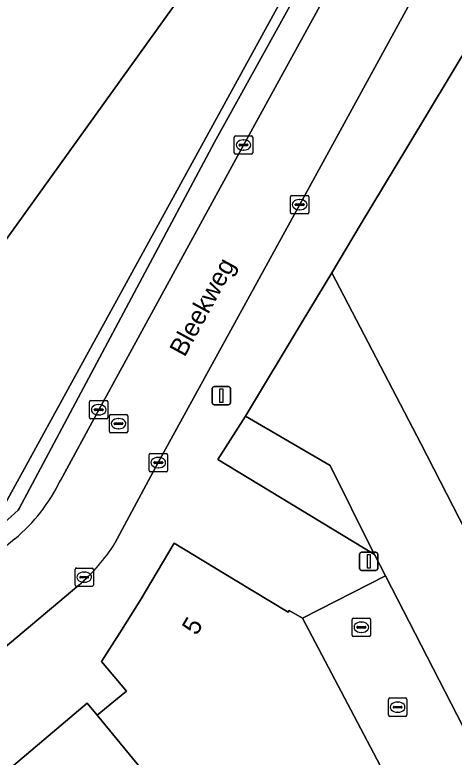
# Model space of a CAD drawing. Extents: x 161087 to 161926, y 382572 to 383873.
# Drawn here: x 161738.88 to 161762.82, y 382914.81 to 382955.25 of the extents above; entities that cross this region are included whole.
import ezdxf

# ---------------------------------------------------------------- set-up
doc = ezdxf.new("R2010")
doc.units = 0
for name, color, linetype in [('IMGEO_Fietspad_gesloten', 7, 'Continuous'), ('IMGEO_Groenvoorziening', 7, 'Continuous'), ('IMGEO_Hek', 7, 'Continuous'), ('IMGEO_Kolk', 7, 'Continuous'), ('IMGEO_Lichtmast', 7, 'Continuous'), ('IMGEO_Muur', 7, 'Continuous'), ('IMGEO_Openbare_ruimte_label', 7, 'Continuous'), ('IMGEO_Pand', 7, 'Continuous'), ('IMGEO_Pand_nummerreeks', 7, 'Continuous'), ('IMGEO_Parkeervlak_gesloten', 7, 'Continuous'), ('IMGEO_Rijbaan_lokaal_gesloten', 7, 'Continuous'), ('IMGEO_Rijbaan_lokaal_open', 7, 'Continuous'), ('IMGEO_Rioolput', 7, 'Continuous'), ('IMGEO_Voetpad_open', 7, 'Continuous'), ('IMGEO_Walbescherming', 7, 'Continuous'), ('IMGEO_Waterloop', 7, 'Continuous')]:
    doc.layers.add(name, color=color, linetype=linetype)

msp = doc.modelspace()

# ---------------------------------------------------------------- linework, layer by layer
at = {"layer": 'IMGEO_Fietspad_gesloten'}
for points in [[(161777.073, 382986.342), (161779.977, 382991.593), (161782.878, 382996.829), (161788.401, 383006.939), (161785.742, 383010.9), (161784.919, 383009.422), (161779.265, 382999.134), (161773.357, 382988.383), (161762.207, 382967.949), (161751.345, 382948.162), (161743.455, 382933.74), (161741.364, 382929.893)], [(161744.337, 382926.467), (161746.701, 382930.861), (161748.737, 382934.574), (161754.406, 382944.914), (161765.438, 382965.083), (161776.037, 382984.421), (161777.073, 382986.342)], [(161738.884, 382926.708), (161732.555, 382921.395), (161719.18, 382910.184), (161712.974, 382904.937), (161711.79, 382903.898), (161705.064, 382898.281), (161697.348, 382891.796), (161699.217, 382887.862), (161707.791, 382895.076), (161721.95, 382906.976), (161735.249, 382918.203), (161742.366, 382924.182)]]:
    msp.add_lwpolyline(points, dxfattribs=at)
for centre, radius, start, end in [((161732.899, 382933.926), 9.377, 309.6643, 334.5235), ((161735.864, 382931.783), 10.002, 310.5437, 327.8954)]:
    msp.add_arc(centre, radius, start, end, dxfattribs=at)
at = {"layer": 'IMGEO_Groenvoorziening'}
for points in [[(161779.031, 383002.768), (161780.109, 383012.719), (161780.093, 383012.732), (161779.375, 383013.304), (161774.216, 383017.418), (161760.107, 382982.304), (161748.448, 382957.016), (161735.623, 382939.154), (161726.255, 382930.782), (161722.28, 382927.406), (161706.531, 382916.376), (161695.98, 382909.588), (161693.156, 382907.863), (161690.678, 382906.133), (161692.813, 382901.743), (161694.905, 382897.444), (161724.049, 382922.13), (161735.799, 382926.263), (161738.292, 382928.48)], [(161756.058, 382930.699), (161751.449, 382933.387), (161749.949, 382931.024), (161758.477, 382925.861), (161758.374, 382926.061)]]:
    msp.add_lwpolyline(points, close=True, dxfattribs=at)
at = {"layer": 'IMGEO_Hek'}
msp.add_lwpolyline([(161757.765, 382943.88), (161760.245, 382948)], dxfattribs=at)
at = {"layer": 'IMGEO_Kolk'}
for p, q in [((161750.844, 382947.736), (161750.844, 382948.588)), ((161750.919, 382948.662), (161751.771, 382948.662)), ((161751.332, 382948.442), (161751.357, 382948.442)), ((161751.845, 382948.588), (161751.845, 382947.736)), ((161751.103, 382948.156), (161751.103, 382948.168)), ((161751.541, 382948.119), (161751.143, 382948.119)), ((161751.146, 382948.205), (161751.544, 382948.205)), ((161751.587, 382948.168), (161751.587, 382948.156)), ((161751.771, 382947.662), (161750.919, 382947.662)), ((161751.355, 382947.882), (161751.33, 382947.882)), ((161753.905, 382944.488), (161753.905, 382945.34)), ((161753.98, 382945.414), (161754.832, 382945.414)), ((161754.393, 382945.194), (161754.418, 382945.194)), ((161754.906, 382945.34), (161754.906, 382944.488)), ((161754.164, 382944.908), (161754.164, 382944.92)), ((161754.602, 382944.871), (161754.204, 382944.871)), ((161754.207, 382944.957), (161754.605, 382944.957)), ((161754.648, 382944.92), (161754.648, 382944.908)), ((161754.832, 382944.414), (161753.98, 382944.414)), ((161754.416, 382944.634), (161754.391, 382944.634)), ((161742.954, 382933.314), (161742.954, 382934.166)), ((161743.029, 382934.24), (161743.881, 382934.24)), ((161743.955, 382934.166), (161743.955, 382933.314)), ((161743.213, 382933.734), (161743.213, 382933.746)), ((161743.256, 382933.783), (161743.654, 382933.783)), ((161743.442, 382934.02), (161743.467, 382934.02)), ((161743.697, 382933.746), (161743.697, 382933.734)), ((161743.651, 382933.697), (161743.253, 382933.697)), ((161743.465, 382933.46), (161743.44, 382933.46)), ((161743.881, 382933.24), (161743.029, 382933.24)), ((161746.275, 382931.361), (161747.127, 382931.361)), ((161746.2, 382930.435), (161746.2, 382931.287)), ((161746.502, 382930.904), (161746.9, 382930.904)), ((161746.688, 382931.141), (161746.713, 382931.141)), ((161747.201, 382931.287), (161747.201, 382930.435)), ((161746.459, 382930.855), (161746.459, 382930.867)), ((161746.897, 382930.818), (161746.499, 382930.818)), ((161746.711, 382930.581), (161746.686, 382930.581)), ((161746.943, 382930.867), (161746.943, 382930.855)), ((161747.127, 382930.361), (161746.275, 382930.361)), ((161742.163, 382924.192), (161742.163, 382925.044)), ((161742.238, 382925.118), (161743.09, 382925.118)), ((161742.651, 382924.898), (161742.676, 382924.898)), ((161743.164, 382925.044), (161743.164, 382924.192)), ((161742.422, 382924.612), (161742.422, 382924.624)), ((161742.86, 382924.575), (161742.462, 382924.575)), ((161742.465, 382924.661), (161742.863, 382924.661)), ((161742.906, 382924.624), (161742.906, 382924.612)), ((161743.09, 382924.118), (161742.238, 382924.118)), ((161742.674, 382924.338), (161742.649, 382924.338)), ((161757.267, 382921.464), (161757.267, 382922.316)), ((161757.342, 382922.39), (161758.194, 382922.39)), ((161757.755, 382922.17), (161757.78, 382922.17)), ((161758.268, 382922.316), (161758.268, 382921.464)), ((161757.526, 382921.884), (161757.526, 382921.896)), ((161757.964, 382921.847), (161757.566, 382921.847)), ((161757.569, 382921.933), (161757.967, 382921.933)), ((161757.778, 382921.61), (161757.753, 382921.61)), ((161758.01, 382921.896), (161758.01, 382921.884)), ((161758.194, 382921.39), (161757.342, 382921.39))]:
    msp.add_line(p, q, dxfattribs=at)
for points in [[(161750.844, 382947.736), (161750.844, 382948.588)], [(161750.919, 382948.662), (161751.771, 382948.662)], [(161751.845, 382948.588), (161751.845, 382947.736)], [(161751.771, 382947.662), (161750.919, 382947.662)], [(161753.905, 382944.488), (161753.905, 382945.34)], [(161753.98, 382945.414), (161754.832, 382945.414)], [(161754.906, 382945.34), (161754.906, 382944.488)], [(161754.832, 382944.414), (161753.98, 382944.414)], [(161742.954, 382933.314), (161742.954, 382934.166)], [(161743.029, 382934.24), (161743.881, 382934.24)], [(161743.955, 382934.166), (161743.955, 382933.314)], [(161743.881, 382933.24), (161743.029, 382933.24)], [(161746.275, 382931.361), (161747.127, 382931.361)], [(161746.2, 382930.435), (161746.2, 382931.287)], [(161747.201, 382931.287), (161747.201, 382930.435)], [(161747.127, 382930.361), (161746.275, 382930.361)], [(161742.163, 382924.192), (161742.163, 382925.044)], [(161742.238, 382925.118), (161743.09, 382925.118)], [(161743.164, 382925.044), (161743.164, 382924.192)], [(161743.09, 382924.118), (161742.238, 382924.118)], [(161757.267, 382921.464), (161757.267, 382922.316)], [(161757.342, 382922.39), (161758.194, 382922.39)], [(161758.268, 382922.316), (161758.268, 382921.464)], [(161758.194, 382921.39), (161757.342, 382921.39)]]:
    msp.add_lwpolyline(points, dxfattribs=at)
for centre, radius, start, end in [((161750.921, 382948.586), 0.0765, 91.552, 178.448), ((161750.921, 382948.586), 0.0765, 91.552, 178.448), ((161751.769, 382948.586), 0.0765, 1.552, 88.448), ((161751.769, 382948.586), 0.0765, 1.552, 88.448), ((161751.143, 382948.165), 0.0403, 85.8775, 175.7526), ((161751.14, 382948.155), 0.0366, 178.938, 274.7102), ((161751.544, 382948.162), 0.043, 264.8664, 352.4533), ((161751.548, 382948.167), 0.0386, 1.7309, 96.639), ((161750.921, 382947.738), 0.0765, 181.552, 268.448), ((161750.921, 382947.738), 0.0765, 181.552, 268.448), ((161751.769, 382947.738), 0.0765, 271.552, 358.448), ((161751.769, 382947.738), 0.0765, 271.552, 358.448), ((161753.982, 382945.338), 0.0765, 91.552, 178.448), ((161753.982, 382945.338), 0.0765, 91.552, 178.448), ((161754.83, 382945.338), 0.0765, 1.552, 88.448), ((161754.83, 382945.338), 0.0765, 1.552, 88.448), ((161754.204, 382944.917), 0.0403, 85.8775, 175.7526), ((161754.201, 382944.907), 0.0366, 178.938, 274.7102), ((161754.605, 382944.914), 0.043, 264.8664, 352.4533), ((161754.609, 382944.919), 0.0386, 1.7309, 96.639), ((161753.982, 382944.49), 0.0765, 181.552, 268.448), ((161753.982, 382944.49), 0.0765, 181.552, 268.448), ((161754.83, 382944.49), 0.0765, 271.552, 358.448), ((161754.83, 382944.49), 0.0765, 271.552, 358.448), ((161743.031, 382934.164), 0.0765, 91.552, 178.448), ((161743.031, 382934.164), 0.0765, 91.552, 178.448), ((161743.879, 382934.164), 0.0765, 1.552, 88.448), ((161743.879, 382934.164), 0.0765, 1.552, 88.448), ((161743.253, 382933.743), 0.0403, 85.8775, 175.7526), ((161743.25, 382933.733), 0.0366, 178.938, 274.7102), ((161743.654, 382933.74), 0.043, 264.8664, 352.4533), ((161743.658, 382933.745), 0.0386, 1.7309, 96.639), ((161743.031, 382933.316), 0.0765, 181.552, 268.448), ((161743.031, 382933.316), 0.0765, 181.552, 268.448), ((161743.879, 382933.316), 0.0765, 271.552, 358.448), ((161743.879, 382933.316), 0.0765, 271.552, 358.448), ((161746.277, 382931.285), 0.0765, 91.552, 178.448), ((161746.277, 382931.285), 0.0765, 91.552, 178.448), ((161747.125, 382931.285), 0.0765, 1.552, 88.448), ((161747.125, 382931.285), 0.0765, 1.552, 88.448), ((161746.499, 382930.864), 0.0403, 85.8775, 175.7526), ((161746.904, 382930.866), 0.0386, 1.7309, 96.639), ((161746.496, 382930.854), 0.0366, 178.938, 274.7102), ((161746.9, 382930.861), 0.043, 264.8664, 352.4533), ((161746.277, 382930.437), 0.0765, 181.552, 268.448), ((161746.277, 382930.437), 0.0765, 181.552, 268.448), ((161747.125, 382930.437), 0.0765, 271.552, 358.448), ((161747.125, 382930.437), 0.0765, 271.552, 358.448), ((161742.24, 382925.042), 0.0765, 91.552, 178.448), ((161742.24, 382925.042), 0.0765, 91.552, 178.448), ((161743.088, 382925.042), 0.0765, 1.552, 88.448), ((161743.088, 382925.042), 0.0765, 1.552, 88.448), ((161742.462, 382924.621), 0.0403, 85.8775, 175.7526), ((161742.459, 382924.611), 0.0366, 178.938, 274.7102), ((161742.863, 382924.618), 0.043, 264.8664, 352.4533), ((161742.867, 382924.623), 0.0386, 1.7309, 96.639), ((161742.24, 382924.194), 0.0765, 181.552, 268.448), ((161742.24, 382924.194), 0.0765, 181.552, 268.448), ((161743.088, 382924.194), 0.0765, 271.552, 358.448), ((161743.088, 382924.194), 0.0765, 271.552, 358.448), ((161757.344, 382922.314), 0.0765, 91.552, 178.448), ((161757.344, 382922.314), 0.0765, 91.552, 178.448), ((161758.192, 382922.314), 0.0765, 1.552, 88.448), ((161758.192, 382922.314), 0.0765, 1.552, 88.448), ((161757.566, 382921.893), 0.0403, 85.8775, 175.7526), ((161757.563, 382921.883), 0.0366, 178.938, 274.7102), ((161757.967, 382921.89), 0.043, 264.8664, 352.4533), ((161757.971, 382921.895), 0.0386, 1.7309, 96.639), ((161757.344, 382921.466), 0.0765, 181.552, 268.448), ((161757.344, 382921.466), 0.0765, 181.552, 268.448), ((161758.192, 382921.466), 0.0765, 271.552, 358.448), ((161758.192, 382921.466), 0.0765, 271.552, 358.448)]:
    msp.add_arc(centre, radius, start, end, dxfattribs=at)
for centre, major_axis, ratio, start_param, end_param in [((161751.331, 382948.162), (-0.387, 0.002), 0.722429, 4.712389, 7.853982), ((161751.356, 382948.162), (-0.39, 0.002), 0.717154, 1.570796, 4.712389), ((161754.392, 382944.914), (-0.387, 0.002), 0.722429, 4.712389, 7.853982), ((161754.417, 382944.914), (-0.39, 0.002), 0.717154, 1.570796, 4.712389), ((161743.441, 382933.74), (-0.387, 0.002), 0.722429, 4.712389, 7.853982), ((161743.466, 382933.74), (-0.39, 0.002), 0.717154, 1.570796, 4.712389), ((161746.687, 382930.861), (-0.387, 0.002), 0.722429, 4.712389, 7.853982), ((161746.712, 382930.861), (-0.39, 0.002), 0.717154, 1.570796, 4.712389), ((161742.65, 382924.618), (-0.387, 0.002), 0.722429, 4.712389, 7.853982), ((161742.675, 382924.618), (-0.39, 0.002), 0.717154, 1.570796, 4.712389), ((161757.754, 382921.89), (-0.387, 0.002), 0.722429, 4.712389, 7.853982), ((161757.779, 382921.89), (-0.39, 0.002), 0.717154, 1.570796, 4.712389)]:
    msp.add_ellipse(centre, major_axis=major_axis, ratio=ratio, start_param=start_param, end_param=end_param, dxfattribs=at)
at = {"layer": 'IMGEO_Lichtmast'}
for p, q in [((161749.743, 382935.007), (161750.533, 382935.007)), ((161750.533, 382935.007), (161749.743, 382935.007)), ((161749.643, 382934.107), (161749.643, 382934.907)), ((161749.643, 382934.907), (161749.643, 382934.107)), ((161750.633, 382934.907), (161750.633, 382934.107)), ((161750.633, 382934.107), (161750.633, 382934.907)), ((161750.533, 382934.007), (161749.743, 382934.007)), ((161749.743, 382934.007), (161750.533, 382934.007)), ((161757.673, 382925.081), (161757.673, 382925.881)), ((161757.673, 382925.881), (161757.673, 382925.081)), ((161757.773, 382925.981), (161758.563, 382925.981)), ((161758.563, 382925.981), (161757.773, 382925.981)), ((161758.663, 382925.881), (161758.663, 382925.081)), ((161758.663, 382925.081), (161758.663, 382925.881)), ((161758.563, 382924.981), (161757.773, 382924.981)), ((161757.773, 382924.981), (161758.563, 382924.981))]:
    msp.add_line(p, q, dxfattribs=at)
for points in [[(161750.063, 382934.882), (161750.213, 382934.882), (161750.213, 382934.132), (161750.063, 382934.132), (161750.063, 382934.882)], [(161758.093, 382925.856), (161758.243, 382925.856), (161758.243, 382925.106), (161758.093, 382925.106), (161758.093, 382925.856)]]:
    msp.add_lwpolyline(points, dxfattribs=at)
for centre, start, end in [((161749.743, 382934.907), 90, 180), ((161749.743, 382934.907), 90, 180), ((161750.533, 382934.907), 0, 90), ((161750.533, 382934.907), 360, 90), ((161749.743, 382934.107), 180, 270), ((161749.743, 382934.107), 180, 270), ((161750.533, 382934.107), 270, 0), ((161750.533, 382934.107), 270, 0), ((161757.773, 382925.881), 90, 180), ((161757.773, 382925.881), 90, 180), ((161758.563, 382925.881), 0, 90), ((161758.563, 382925.881), 360, 90), ((161757.773, 382925.081), 180, 270), ((161757.773, 382925.081), 180, 270), ((161758.563, 382925.081), 270, 0), ((161758.563, 382925.081), 270, 0)]:
    msp.add_arc(centre, 0.1, start, end, dxfattribs=at)
at = {"layer": 'IMGEO_Muur'}
msp.add_lwpolyline([(161719.394, 382917.386), (161721.683, 382919.323), (161724.38, 382921.606), (161736.217, 382925.716), (161739.061, 382928.267), (161739.114, 382928.366), (161749.772, 382948.32), (161764.889, 382975.647), (161779.559, 383002.535), (161780.48, 383012.423), (161780.109, 383012.719), (161779.031, 383002.768), (161738.292, 382928.48), (161735.799, 382926.263), (161724.049, 382922.13), (161694.905, 382897.444), (161692.813, 382901.743), (161692.506, 382901.594), (161692.628, 382901.342), (161693.006, 382900.556), (161694.929, 382896.679), (161698.579, 382899.768)], close=True, dxfattribs=at)
for points in [[(161760.245, 382948), (161763.844, 382953.981)], [(161754.545, 382938.531), (161756.155, 382941.205), (161757.765, 382943.88)], [(161751.449, 382933.387), (161754.545, 382938.531)], [(161758.374, 382926.061), (161756.058, 382930.699), (161751.449, 382933.387)], [(161771.091, 382901.359), (161759.078, 382924.694), (161758.477, 382925.861), (161758.374, 382926.061)]]:
    msp.add_lwpolyline(points, dxfattribs=at)
at = {"layer": 'IMGEO_Pand'}
for points in [[(161754.557, 382922.389), (161753.84, 382922.8), (161753.782, 382922.714), (161750.898, 382924.454), (161747.568, 382926.463), (161745.707, 382923.342), (161744.597, 382921.593), (161743.601, 382920.025), (161744.97, 382918.413), (161744.477, 382918.008), (161743.372, 382917.1), (161754.178, 382903.953), (161756.831, 382905.311), (161762.135, 382908.027)], [(161743.372, 382917.1), (161742.833, 382917.756), (161734.176, 382910.454), (161749.325, 382892.73), (161761.314, 382898.869), (161762.41, 382899.43), (161760.691, 382902.783), (161758.659, 382901.742), (161756.831, 382905.311), (161754.178, 382903.953)]]:
    msp.add_lwpolyline(points, close=True, dxfattribs=at)
at = {"layer": 'IMGEO_Parkeervlak_gesloten'}
msp.add_lwpolyline([(161756.155, 382941.205), (161754.545, 382938.531), (161751.449, 382933.387), (161756.058, 382930.699), (161758.374, 382926.061), (161758.477, 382925.861), (161759.078, 382924.694), (161771.091, 382901.359), (161773.236, 382897.192), (161775.431, 382903.801), (161761, 382931.897)], close=True, dxfattribs=at)
at = {"layer": 'IMGEO_Rijbaan_lokaal_gesloten'}
msp.add_lwpolyline([(161770.001, 382940.906), (161768.956, 382940.174), (161767.325, 382942.503), (161772.375, 382946.039), (161770.116, 382949.117), (161765.214, 382952.918), (161763.844, 382953.981), (161760.245, 382948), (161757.765, 382943.88), (161756.155, 382941.205), (161761, 382931.897), (161775.431, 382903.801), (161773.236, 382897.192), (161776.376, 382891.093), (161783.036, 382895.982), (161785.452, 382892.043), (161787.763, 382889.132), (161792.612, 382883.021), (161794.956, 382884.96), (161790.275, 382890.622), (161787.541, 382893.928), (161798.678, 382902.905), (161790.437, 382913.051)], close=True, dxfattribs=at)
at = {"layer": 'IMGEO_Rijbaan_lokaal_open'}
msp.add_lwpolyline([(161789.672, 382865.069), (161784.138, 382876.015), (161780.366, 382883.342), (161776.376, 382891.093), (161773.236, 382897.192), (161771.091, 382901.359), (161759.078, 382924.694), (161754.557, 382922.389), (161762.135, 382908.027), (161763.926, 382904.529), (161765.524, 382901.027), (161770.996, 382891.041), (161776.413, 382880.664), (161778.973, 382875.402), (161781.64, 382869.915)], dxfattribs=at)
at = {"layer": 'IMGEO_Rioolput'}
for p, q in [((161744.034, 382932.555), (161744.034, 382933.407)), ((161744.109, 382933.481), (161744.961, 382933.481)), ((161745.035, 382933.407), (161745.035, 382932.555)), ((161744.293, 382932.975), (161744.293, 382932.987)), ((161744.731, 382932.938), (161744.333, 382932.938)), ((161744.336, 382933.024), (161744.734, 382933.024)), ((161744.522, 382933.261), (161744.547, 382933.261)), ((161744.777, 382932.987), (161744.777, 382932.975)), ((161744.545, 382932.701), (161744.52, 382932.701)), ((161744.961, 382932.481), (161744.109, 382932.481)), ((161759.242, 382917.111), (161759.242, 382917.963)), ((161759.317, 382918.037), (161760.169, 382918.037)), ((161760.243, 382917.963), (161760.243, 382917.111)), ((161759.544, 382917.58), (161759.942, 382917.58)), ((161759.73, 382917.817), (161759.755, 382917.817)), ((161759.501, 382917.531), (161759.501, 382917.543)), ((161759.939, 382917.494), (161759.541, 382917.494)), ((161759.753, 382917.257), (161759.728, 382917.257)), ((161759.985, 382917.543), (161759.985, 382917.531)), ((161760.169, 382917.037), (161759.317, 382917.037))]:
    msp.add_line(p, q, dxfattribs=at)
for points in [[(161744.034, 382932.555), (161744.034, 382933.407)], [(161744.109, 382933.481), (161744.961, 382933.481)], [(161745.035, 382933.407), (161745.035, 382932.555)], [(161744.961, 382932.481), (161744.109, 382932.481)], [(161759.242, 382917.111), (161759.242, 382917.963)], [(161759.317, 382918.037), (161760.169, 382918.037)], [(161760.243, 382917.963), (161760.243, 382917.111)], [(161760.169, 382917.037), (161759.317, 382917.037)]]:
    msp.add_lwpolyline(points, dxfattribs=at)
for centre, radius, start, end in [((161744.111, 382933.405), 0.0765, 91.552, 178.448), ((161744.111, 382933.405), 0.0765, 91.552, 178.448), ((161744.959, 382933.405), 0.0765, 1.552, 88.448), ((161744.959, 382933.405), 0.0765, 1.552, 88.448), ((161744.333, 382932.984), 0.0403, 85.8775, 175.7526), ((161744.33, 382932.974), 0.0366, 178.938, 274.7102), ((161744.734, 382932.981), 0.043, 264.8664, 352.4533), ((161744.738, 382932.986), 0.0386, 1.7309, 96.639), ((161744.111, 382932.557), 0.0765, 181.552, 268.448), ((161744.111, 382932.557), 0.0765, 181.552, 268.448), ((161744.959, 382932.557), 0.0765, 271.552, 358.448), ((161744.959, 382932.557), 0.0765, 271.552, 358.448), ((161759.319, 382917.961), 0.0765, 91.552, 178.448), ((161759.319, 382917.961), 0.0765, 91.552, 178.448), ((161760.167, 382917.961), 0.0765, 1.552, 88.448), ((161760.167, 382917.961), 0.0765, 1.552, 88.448), ((161759.541, 382917.54), 0.0403, 85.8775, 175.7526), ((161759.946, 382917.542), 0.0386, 1.7309, 96.639), ((161759.538, 382917.53), 0.0366, 178.938, 274.7102), ((161759.942, 382917.537), 0.043, 264.8664, 352.4533), ((161759.319, 382917.113), 0.0765, 181.552, 268.448), ((161759.319, 382917.113), 0.0765, 181.552, 268.448), ((161760.167, 382917.113), 0.0765, 271.552, 358.448), ((161760.167, 382917.113), 0.0765, 271.552, 358.448)]:
    msp.add_arc(centre, radius, start, end, dxfattribs=at)
for centre, major_axis, ratio, start_param, end_param in [((161744.521, 382932.981), (-0.387, 0.002), 0.722429, 4.712389, 7.853982), ((161744.546, 382932.981), (-0.39, 0.002), 0.717154, 1.570796, 4.712389), ((161759.729, 382917.537), (-0.387, 0.002), 0.722429, 4.712389, 7.853982), ((161759.754, 382917.537), (-0.39, 0.002), 0.717154, 1.570796, 4.712389)]:
    msp.add_ellipse(centre, major_axis=major_axis, ratio=ratio, start_param=start_param, end_param=end_param, dxfattribs=at)
at = {"layer": 'IMGEO_Voetpad_open'}
for points in [[(161784.98, 383014.355), (161781.826, 383017.01), (161780.093, 383012.732), (161780.109, 383012.719), (161780.48, 383012.423), (161779.559, 383002.535), (161764.889, 382975.647), (161749.772, 382948.32), (161739.114, 382928.366), (161739.061, 382928.267), (161736.217, 382925.716), (161724.38, 382921.606), (161721.683, 382919.323), (161722.786, 382918.055), (161720.52, 382916.114), (161719.394, 382917.386), (161698.579, 382899.768), (161699.567, 382898.624), (161695.623, 382895.286), (161697.348, 382891.796), (161705.064, 382898.281), (161711.79, 382903.898)], [(161741.364, 382929.893), (161743.455, 382933.74), (161751.345, 382948.162), (161762.207, 382967.949), (161773.357, 382988.383), (161779.265, 382999.134), (161784.919, 383009.422), (161785.742, 383010.9), (161785.527, 383011.028)], [(161745.707, 382923.342), (161747.568, 382926.463), (161750.898, 382924.454), (161753.782, 382922.714), (161753.84, 382922.8), (161754.557, 382922.389), (161759.078, 382924.694), (161758.477, 382925.861), (161749.949, 382931.024), (161751.449, 382933.387), (161754.545, 382938.531), (161756.155, 382941.205), (161757.765, 382943.88), (161760.245, 382948), (161763.844, 382953.981), (161775.734, 382974.185)], [(161765.438, 382965.083), (161754.406, 382944.914), (161748.737, 382934.574), (161746.701, 382930.861), (161744.337, 382926.467)], [(161742.366, 382924.182), (161735.249, 382918.203), (161721.95, 382906.976), (161707.791, 382895.076), (161699.217, 382887.862), (161702.953, 382885.472), (161705.26, 382886.107), (161709.261, 382889.479), (161713.332, 382892.892), (161717.655, 382896.535), (161721.975, 382900.229), (161725.492, 382903.185), (161725.815, 382903.455), (161734.176, 382910.454), (161742.833, 382917.756), (161743.372, 382917.1), (161744.477, 382918.008), (161744.97, 382918.413), (161743.601, 382920.025), (161744.597, 382921.593), (161745.707, 382923.342)]]:
    msp.add_lwpolyline(points, dxfattribs=at)
for centre, radius, start, end in [((161732.899, 382933.926), 9.377, 309.6643, 334.5235), ((161735.864, 382931.783), 10.002, 310.5437, 327.8954)]:
    msp.add_arc(centre, radius, start, end, dxfattribs=at)
at = {"layer": 'IMGEO_Walbescherming'}
msp.add_lwpolyline([(161774.216, 383017.418), (161760.107, 382982.304), (161748.448, 382957.016), (161735.623, 382939.154), (161722.28, 382927.406), (161706.531, 382916.376), (161695.98, 382909.588), (161693.156, 382907.863), (161690.678, 382906.133)], dxfattribs=at)
at = {"layer": 'IMGEO_Waterloop'}
msp.add_lwpolyline([(161657.159, 382893.749), (161664.2, 382895.285), (161670.194, 382897.122), (161679.954, 382900.706), (161690.678, 382906.133), (161693.156, 382907.863), (161695.98, 382909.588), (161706.531, 382916.376), (161722.28, 382927.406), (161726.255, 382930.782), (161735.623, 382939.154), (161748.448, 382957.016), (161760.107, 382982.304), (161774.216, 383017.418), (161774.349, 383017.679), (161775.315, 383019.573), (161776.357, 383021.615), (161776.473, 383021.844), (161778.334, 383025.491), (161778.45, 383025.718), (161778.56, 383025.934), (161771.435, 383031.567), (161829.761, 383155.16)], dxfattribs=at)

# ---------------------------------------------------------------- texts
at = {"layer": 'IMGEO_Openbare_ruimte_label'}
msp.add_text('Bleekweg', height=1, rotation=61.257, dxfattribs=at).set_placement((161748.134, 382936.566))
at = {"layer": 'IMGEO_Pand_nummerreeks'}
msp.add_text('5', height=1, rotation=59.1606, dxfattribs=at).set_placement((161748.788, 382921.396))

doc.saveas('drawing.dxf')
